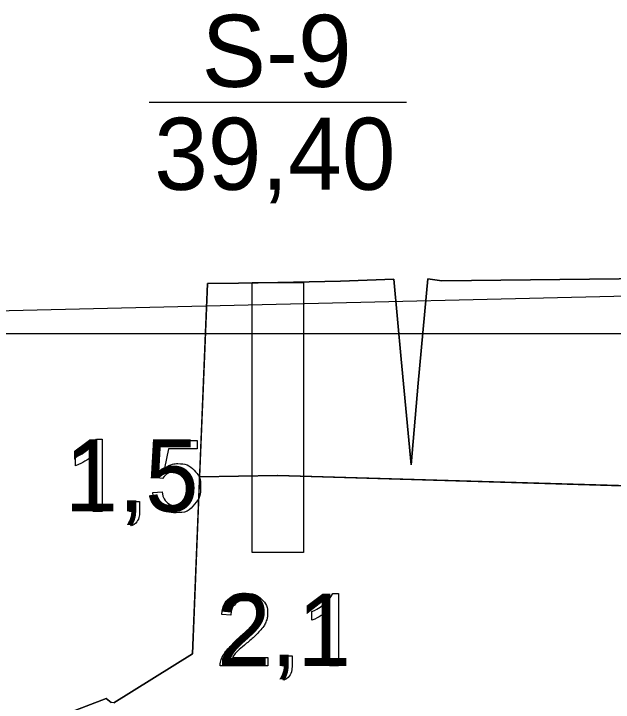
# Model space of a CAD drawing. Extents: x 544674 to 552202, y 6585829 to 6588119.
# Drawn here: x 551703.5 to 551750.1, y 6587433.7 to 6587487.2 of the extents above; entities that cross this region are included whole.
import ezdxf

# ---------------------------------------------------------------- set-up
doc = ezdxf.new("R2010")
doc.units = 0
for name, color, linetype in [('Default', 7, 'Continuous'), ('GEOLPUNKT', 7, 'Continuous'), ('maapind', 7, 'Continuous'), ('Proovid', 7, 'Continuous'), ('Täide', 7, 'Continuous'), ('Veetase', 7, 'Continuous')]:
    doc.layers.add(name, color=color, linetype=linetype)

msp = doc.modelspace()

# ---------------------------------------------------------------- linework, layer by layer
at = {"layer": 'Default'}
for points in [[(551718.583, 6587466.275), (551720.991, 6587466.306), (551724.043, 6587466.353), (551728.916, 6587466.451), (551733.058, 6587466.619), (551733.058, 6587466.619), (551733.623, 6587460.39), (551734.399, 6587452.169), (551734.951, 6587458.538), (551735.706, 6587466.629), (551735.706, 6587466.629), (551736.779, 6587466.475), (551766.625, 6587466.827)], [(551717.971, 6587451.243), (551724.021, 6587451.351), (551724.043, 6587451.351), (551774.18, 6587449.851), (551799.404, 6587448.986)]]:
    msp.add_lwpolyline(points, dxfattribs=at)
at = {"layer": 'GEOLPUNKT'}
msp.add_line((551714.043, 6587480.353), (551734.043, 6587480.353), dxfattribs=at)
msp.add_lwpolyline([(551722.043, 6587466.353), (551726.043, 6587466.353), (551726.043, 6587445.353), (551722.043, 6587445.353)], close=True, dxfattribs=at)
for points in [[(551728.316, 6587442.174), (551728.759, 6587442.174), (551728.759, 6587436.553)], [(551720.398, 6587440.484), (551719.689, 6587440.556)], [(551726.698, 6587440.104), (551726.698, 6587440.769)], [(551728.759, 6587436.553), (551728.072, 6587436.553), (551728.072, 6587440.933)], [(551724.371, 6587436.553), (551724.371, 6587437.334), (551725.153, 6587437.334), (551725.153, 6587436.553)], [(551723.262, 6587437.214), (551723.262, 6587436.553), (551719.561, 6587436.553)], [(551720.517, 6587437.214), (551723.262, 6587437.214)], [(551724.76, 6587436.553), (551724.371, 6587436.553)], [(551724.517, 6587435.443), (551724.324, 6587435.738)]]:
    msp.add_lwpolyline(points, dxfattribs=at)
for points in [[(551719.689, 6587440.556), (551719.762, 6587441.346), (551720.235, 6587441.76), (551720.709, 6587442.174), (551721.507, 6587442.174), (551722.313, 6587442.174), (551722.783, 6587441.727), (551723.253, 6587441.281), (551723.253, 6587440.62), (551723.253, 6587440.284), (551723.116, 6587439.96), (551722.978, 6587439.635), (551722.66, 6587439.277), (551722.341, 6587438.918), (551721.602, 6587438.291), (551720.983, 6587437.772), (551720.807, 6587437.587), (551720.632, 6587437.401), (551720.517, 6587437.214)], [(551726.698, 6587440.769), (551727.274, 6587441.04), (551727.706, 6587441.426), (551728.137, 6587441.811), (551728.316, 6587442.174)], [(551719.561, 6587436.553), (551719.553, 6587436.801), (551719.641, 6587437.031), (551719.783, 6587437.409), (551720.094, 6587437.776), (551720.406, 6587438.143), (551720.993, 6587438.623), (551721.905, 6587439.372), (551722.225, 6587439.809), (551722.545, 6587440.246), (551722.545, 6587440.637), (551722.545, 6587441.045), (551722.253, 6587441.326), (551721.961, 6587441.606), (551721.492, 6587441.606), (551720.996, 6587441.606), (551720.699, 6587441.309), (551720.401, 6587441.011), (551720.398, 6587440.484)], [(551728.072, 6587440.933), (551727.824, 6587440.696), (551727.421, 6587440.459), (551727.018, 6587440.223), (551726.698, 6587440.104)], [(551724.324, 6587435.738), (551724.542, 6587435.833), (551724.645, 6587436.019), (551724.749, 6587436.204), (551724.76, 6587436.553)], [(551725.153, 6587436.553), (551725.153, 6587436.12), (551725, 6587435.854), (551724.848, 6587435.588), (551724.517, 6587435.443)]]:
    msp.add_open_spline(points, degree=3, dxfattribs=at)
at = {"layer": 'maapind'}
for points in [[(551711.298, 6587433.688), (551717.412, 6587437.494), (551718.583, 6587466.275)], [(551705.519, 6587432.013), (551710.71, 6587434.005), (551711.111, 6587433.707)]]:
    msp.add_lwpolyline(points, dxfattribs=at)
at = {"layer": 'Proovid'}
for points in [[(551709.951, 6587454.174), (551710.394, 6587454.174), (551710.394, 6587448.553)], [(551715.098, 6587451.118), (551714.453, 6587451.203), (551714.995, 6587454.08), (551717.778, 6587454.08), (551717.778, 6587453.423), (551715.545, 6587453.423), (551715.243, 6587451.92)], [(551710.394, 6587448.553), (551709.707, 6587448.553), (551709.707, 6587452.933)], [(551708.332, 6587452.104), (551708.332, 6587452.769)], [(551714.329, 6587450.021), (551715.051, 6587450.081)], [(551712.528, 6587448.553), (551712.528, 6587449.334), (551713.309, 6587449.334), (551713.309, 6587448.553)], [(551712.917, 6587448.553), (551712.528, 6587448.553)], [(551712.673, 6587447.443), (551712.481, 6587447.738)]]:
    msp.add_lwpolyline(points, dxfattribs=at)
for points in [[(551708.332, 6587452.769), (551708.909, 6587453.04), (551709.34, 6587453.426), (551709.772, 6587453.811), (551709.951, 6587454.174)], [(551709.707, 6587452.933), (551709.459, 6587452.696), (551709.056, 6587452.459), (551708.653, 6587452.223), (551708.332, 6587452.104)], [(551715.243, 6587451.92), (551715.747, 6587452.27), (551716.301, 6587452.27), (551717.034, 6587452.27), (551717.539, 6587451.762), (551718.043, 6587451.254), (551718.043, 6587450.454), (551718.043, 6587449.694), (551717.6, 6587449.139), (551717.061, 6587448.459), (551716.129, 6587448.459), (551715.365, 6587448.459), (551714.881, 6587448.887), (551714.398, 6587449.314), (551714.329, 6587450.021)], [(551715.051, 6587450.081), (551715.131, 6587449.553), (551715.422, 6587449.288), (551715.713, 6587449.022), (551716.128, 6587449.022), (551716.628, 6587449.022), (551716.971, 6587449.398), (551717.313, 6587449.773), (551717.313, 6587450.393), (551717.313, 6587450.983), (551716.984, 6587451.324), (551716.655, 6587451.664), (551716.117, 6587451.664), (551715.783, 6587451.664), (551715.517, 6587451.512), (551715.25, 6587451.36), (551715.098, 6587451.118)], [(551712.481, 6587447.738), (551712.699, 6587447.833), (551712.802, 6587448.019), (551712.905, 6587448.204), (551712.917, 6587448.553)], [(551713.309, 6587448.553), (551713.309, 6587448.12), (551713.157, 6587447.854), (551713.005, 6587447.588), (551712.673, 6587447.443)]]:
    msp.add_open_spline(points, degree=3, dxfattribs=at)
at = {"layer": 'Täide'}
for p, q in [((551718.583, 6587466.275), (551717.971, 6587451.243)), ((551720.991, 6587466.306), (551718.583, 6587466.275)), ((551717.971, 6587451.243), (551717.412, 6587437.494)), ((551717.971, 6587451.243), (551724.021, 6587451.351)), ((551724.021, 6587451.351), (551717.971, 6587451.243)), ((551724.021, 6587451.351), (551724.043, 6587451.351)), ((551724.043, 6587451.351), (551724.021, 6587451.351)), ((551724.043, 6587451.351), (551774.18, 6587449.851)), ((551774.18, 6587449.851), (551724.043, 6587451.351))]:
    msp.add_line(p, q, dxfattribs=at)
for points in [[(551766.625, 6587466.827), (551736.779, 6587466.475), (551735.706, 6587466.629), (551734.951, 6587458.538), (551734.399, 6587452.169)], [(551734.399, 6587452.169), (551733.623, 6587460.39), (551733.058, 6587466.619), (551728.916, 6587466.451), (551724.043, 6587466.353), (551720.991, 6587466.306)], [(551717.412, 6587437.494), (551711.298, 6587433.688), (551711.111, 6587433.707), (551710.71, 6587434.005), (551705.519, 6587432.013), (551704.764, 6587432.31), (551703.738, 6587432.275), (551691.165, 6587432.639), (551680.057, 6587432.811), (551671.681, 6587433.752), (551671.249, 6587433.691)]]:
    msp.add_lwpolyline(points, dxfattribs=at)
at = {"layer": 'Veetase'}
msp.add_line((551799.404, 6587462.351), (551370.056, 6587462.351), dxfattribs=at)
msp.add_lwpolyline([(551370.056, 6587474.123), (551452.849, 6587471.351), (551529.973, 6587465.852), (551697.689, 6587464.05), (551774.18, 6587465.851), (551799.404, 6587465.023)], dxfattribs=at)

# ---------------------------------------------------------------- texts
at = {"layer": 'GEOLPUNKT'}
for s, p in [('S-9', (551718.129, 6587481.553)), ('39,40', (551714.446, 6587473.553)), ('2,1', (551719.326, 6587436.553))]:
    msp.add_text(s, height=5.6, dxfattribs=at).set_placement(p)
at = {"layer": 'Proovid'}
msp.add_text('1,5', height=5.6, dxfattribs=at).set_placement((551707.483, 6587448.553))

doc.saveas('drawing.dxf')
